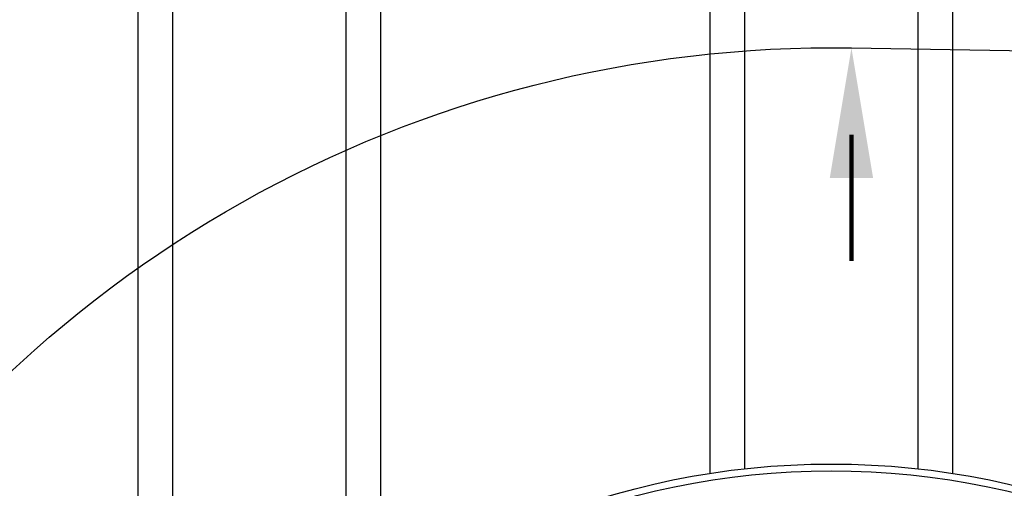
# Model space of a CAD drawing. Extents: x -169 to 7270, y -140 to 2984.
# Tile 678 of 718: x 6504 to 6532, y 1501 to 1514. Entities that reach past the tile are written whole.
import ezdxf

# ---------------------------------------------------------------- set-up
doc = ezdxf.new("R2010")
doc.units = 0
doc.header["$MEASUREMENT"] = 0
for name, color, linetype in [('TANK-MANHOLE-COVER-40', 2, 'CONTINUOUS'), ('TANK-SLOPE', 3, 'CONTINUOUS'), ('TANK-UST-RIB', 7, 'CONTINUOUS')]:
    doc.layers.add(name, color=color, linetype=linetype)

msp = doc.modelspace()

# ---------------------------------------------------------------- linework, layer by layer
at = {"layer": 'TANK-MANHOLE-COVER-40', "color": 4, "linetype": 'Continuous'}
msp.add_circle((6526.94428, 1479.01916), 22.63902, dxfattribs=at)
at = {"layer": 'TANK-MANHOLE-COVER-40', "color": 1, "linetype": 'Continuous'}
msp.add_circle((6526.94428, 1479.01916), 22.44094, dxfattribs=at)
at = {"layer": 'TANK-SLOPE'}
msp.add_lwpolyline([(6527.52923, 1513.65324), (6613.50472, 1512.20116, -0.9832619), (6613.50412, 1445.83561), (6527.52861, 1444.38507, -1.01702303)], format="xyb", close=True, dxfattribs=at)
at = {"layer": 'TANK-SLOPE', "const_width": 0.125}
msp.add_lwpolyline([(6527.52923, 1511.15324), (6527.52923, 1507.51245)], dxfattribs=at)
at = {"layer": 'TANK-SLOPE'}
msp.add_solid([(6526.90423, 1509.90324), (6527.52923, 1513.65324), (6528.15423, 1509.90324)], dxfattribs=at)
at = {"layer": 'TANK-UST-RIB'}
for p, q in [((6507.94428, 1542.01839), (6507.94428, 1491.32795)), ((6512.94428, 1542.01839), (6512.94428, 1496.80955)), ((6524.44428, 1542.01839), (6524.44428, 1501.51895)), ((6529.44428, 1542.01839), (6529.44428, 1501.51895)), ((6506.94428, 1540.01839), (6506.94428, 1489.62619)), ((6513.94428, 1540.01839), (6513.94428, 1497.55283)), ((6523.44428, 1540.01839), (6523.44428, 1501.38523)), ((6530.44428, 1540.01839), (6530.44428, 1501.38523))]:
    msp.add_line(p, q, dxfattribs=at)

doc.saveas('drawing.dxf')
